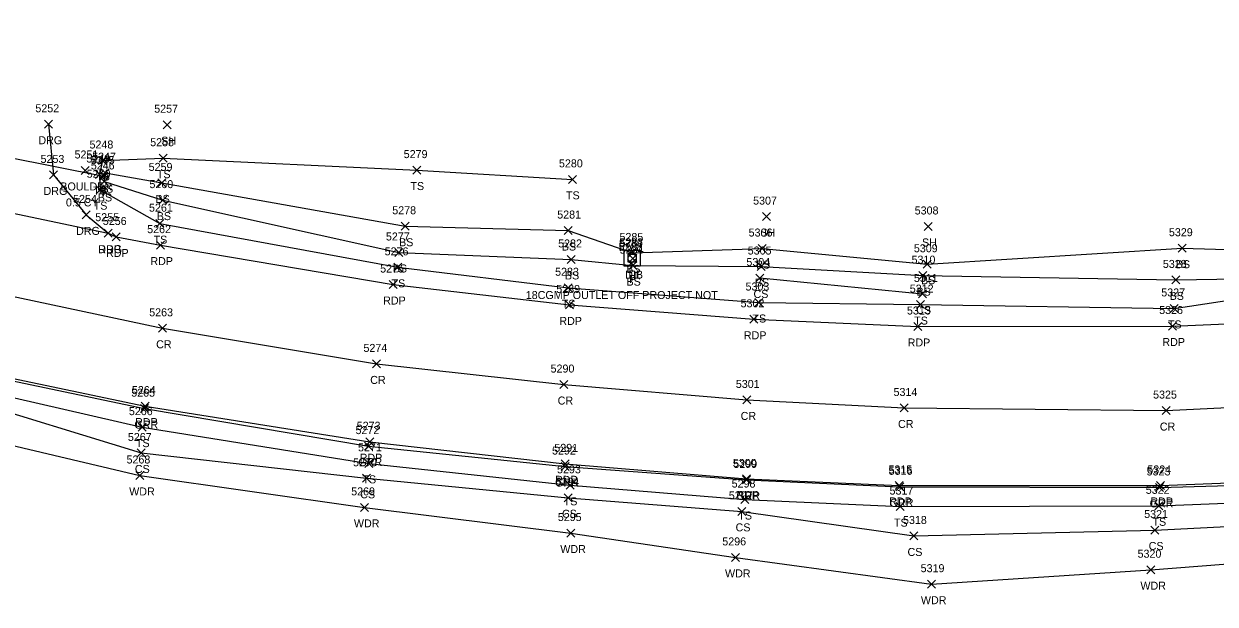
# Model space of a CAD drawing. Extents: x 1611797 to 1633212, y 298978 to 305475.
# Drawn here: x 1621320.2 to 1621618, y 300752.2 to 300897.4 of the extents above; entities that cross this region are included whole.
import ezdxf

# ---------------------------------------------------------------- set-up
doc = ezdxf.new("R2010")
doc.units = 0
for name, color, linetype in [('D_A', 7, 'Continuous'), ('D_C', 7, 'Continuous'), ('D_I', 7, 'Continuous'), ('D_TIC', 7, 'Continuous'), ('DCP', 7, 'Continuous'), ('DS', 7, 'Continuous'), ('L_A', 7, 'Continuous'), ('L_C', 7, 'Continuous'), ('L_I', 7, 'Continuous'), ('L_TIC', 7, 'Continuous'), ('LAWA', 7, 'Continuous'), ('LELB', 7, 'Continuous'), ('P_A', 7, 'Continuous'), ('P_I', 7, 'Continuous'), ('P_TIC', 7, 'Continuous'), ('PET', 7, 'Continuous'), ('PRC', 7, 'Continuous'), ('R_A', 7, 'Continuous'), ('R_I', 7, 'Continuous'), ('R_TIC', 7, 'Continuous'), ('RDG', 7, 'Continuous'), ('RGR', 7, 'Continuous')]:
    doc.layers.add(name, color=color, linetype=linetype)

msp = doc.modelspace()

# ---------------------------------------------------------------- linework, layer by layer
at = {"layer": 'D_TIC'}
for points in [[(1621339.2, 300858.34), (1621341.2, 300860.34)], [(1621341.2, 300858.34), (1621339.2, 300860.34)], [(1621471.11, 300836.57), (1621473.11, 300838.57)], [(1621473.11, 300836.57), (1621471.11, 300838.57)], [(1621471.39, 300837.67), (1621473.39, 300839.67)], [(1621473.39, 300837.67), (1621471.39, 300839.67)]]:
    msp.add_lwpolyline(points, dxfattribs=at)
at = {"layer": 'DCP'}
msp.add_lwpolyline([(1621303.57, 300866.53), (1621340.2, 300859.34)], dxfattribs=at)
at = {"layer": 'DS'}
for p, q in [((1621470.28, 300840.76), (1621474.28, 300840.76)), ((1621470.28, 300836.76), (1621470.28, 300840.76)), ((1621471.28, 300837.76), (1621471.28, 300839.76)), ((1621471.28, 300839.76), (1621473.28, 300839.76)), ((1621472.28, 300838.76), (1621472.28, 300838.76)), ((1621472.28, 300838.76), (1621472.28, 300838.76)), ((1621473.28, 300839.76), (1621473.28, 300837.76)), ((1621474.28, 300840.76), (1621474.28, 300836.76)), ((1621474.28, 300836.76), (1621470.28, 300836.76)), ((1621473.28, 300837.76), (1621471.28, 300837.76))]:
    msp.add_line(p, q, dxfattribs=at)
at = {"layer": 'L_TIC'}
for points in [[(1621355.03, 300871.17), (1621357.03, 300873.17)], [(1621357.03, 300871.17), (1621355.03, 300873.17)], [(1621354.03, 300862.79), (1621356.03, 300864.79)], [(1621356.03, 300862.79), (1621354.03, 300864.79)], [(1621338.86, 300862.22), (1621340.86, 300864.22)], [(1621340.86, 300862.22), (1621338.86, 300864.22)], [(1621338.86, 300862.22), (1621340.86, 300864.22)], [(1621340.86, 300862.22), (1621338.86, 300864.22)], [(1621417.41, 300859.82), (1621419.41, 300861.82)], [(1621419.41, 300859.82), (1621417.41, 300861.82)], [(1621334.55, 300859.73), (1621336.55, 300861.73)], [(1621336.55, 300859.73), (1621334.55, 300861.73)], [(1621338.09, 300858.7), (1621340.09, 300860.7)], [(1621340.09, 300858.7), (1621338.09, 300860.7)], [(1621339.24, 300856.98), (1621341.24, 300858.98)], [(1621341.24, 300856.98), (1621339.24, 300858.98)], [(1621339.24, 300856.98), (1621341.24, 300858.98)], [(1621341.24, 300856.98), (1621339.24, 300858.98)], [(1621339.51, 300859.17), (1621341.51, 300861.17)], [(1621341.51, 300859.17), (1621339.51, 300861.17)], [(1621456.3, 300857.5), (1621458.3, 300859.5)], [(1621458.3, 300857.5), (1621456.3, 300859.5)], [(1621338.25, 300854.91), (1621340.25, 300856.91)], [(1621340.25, 300854.91), (1621338.25, 300856.91)], [(1621353.66, 300856.62), (1621355.66, 300858.62)], [(1621355.66, 300856.62), (1621353.66, 300858.62)], [(1621353.97, 300852.31), (1621355.97, 300854.31)], [(1621355.97, 300852.31), (1621353.97, 300854.31)], [(1621504.82, 300848.19), (1621506.82, 300850.19)], [(1621506.82, 300848.19), (1621504.82, 300850.19)], [(1621353.21, 300846.42), (1621355.21, 300848.42)], [(1621355.21, 300846.42), (1621353.21, 300848.42)], [(1621414.54, 300845.77), (1621416.54, 300847.77)], [(1621416.54, 300845.77), (1621414.54, 300847.77)], [(1621545.21, 300845.72), (1621547.21, 300847.72)], [(1621547.21, 300845.72), (1621545.21, 300847.72)], [(1621455.21, 300844.7), (1621457.21, 300846.7)], [(1621457.21, 300844.7), (1621455.21, 300846.7)], [(1621412.95, 300839.21), (1621414.95, 300841.21)], [(1621414.95, 300839.21), (1621412.95, 300841.21)], [(1621471.34, 300839.1), (1621473.34, 300841.1)], [(1621473.34, 300839.1), (1621471.34, 300841.1)], [(1621503.76, 300840.2), (1621505.76, 300842.2)], [(1621505.76, 300840.2), (1621503.76, 300842.2)], [(1621608.69, 300840.28), (1621610.69, 300842.28)], [(1621610.69, 300840.28), (1621608.69, 300842.28)], [(1621456, 300837.47), (1621458, 300839.47)], [(1621458, 300837.47), (1621456, 300839.47)], [(1621545, 300836.27), (1621547, 300838.27)], [(1621547, 300836.27), (1621545, 300838.27)], [(1621412.69, 300835.5), (1621414.69, 300837.5)], [(1621414.69, 300835.5), (1621412.69, 300837.5)], [(1621471.39, 300835.92), (1621473.39, 300837.92)], [(1621473.39, 300835.92), (1621471.39, 300837.92)], [(1621503.47, 300835.7), (1621505.47, 300837.7)], [(1621505.47, 300835.7), (1621503.47, 300837.7)], [(1621543.87, 300833.42), (1621545.87, 300835.42)], [(1621545.87, 300833.42), (1621543.87, 300835.42)], [(1621455.24, 300830.39), (1621457.24, 300832.39)], [(1621457.24, 300830.39), (1621455.24, 300832.39)], [(1621503.13, 300832.83), (1621505.13, 300834.83)], [(1621505.13, 300832.83), (1621503.13, 300834.83)], [(1621607.15, 300832.35), (1621609.15, 300834.35)], [(1621609.15, 300832.35), (1621607.15, 300834.35)], [(1621543.81, 300828.84), (1621545.81, 300830.84)], [(1621545.81, 300828.84), (1621543.81, 300830.84)], [(1621502.92, 300826.7), (1621504.92, 300828.7)], [(1621504.92, 300826.7), (1621502.92, 300828.7)], [(1621543.33, 300826.18), (1621545.33, 300828.18)], [(1621545.33, 300826.18), (1621543.33, 300828.18)], [(1621606.77, 300825.22), (1621608.77, 300827.22)], [(1621608.77, 300825.22), (1621606.77, 300827.22)], [(1621348.8, 300795.53), (1621350.8, 300797.53)], [(1621350.8, 300795.53), (1621348.8, 300797.53)], [(1621348.5, 300789.07), (1621350.5, 300791.07)], [(1621350.5, 300789.07), (1621348.5, 300791.07)], [(1621405.42, 300786.47), (1621407.42, 300788.47)], [(1621407.42, 300786.47), (1621405.42, 300788.47)], [(1621348.16, 300783.44), (1621350.16, 300785.44)], [(1621350.16, 300783.44), (1621348.16, 300785.44)], [(1621404.83, 300782.73), (1621406.83, 300784.73)], [(1621406.83, 300782.73), (1621404.83, 300784.73)], [(1621455.73, 300780.98), (1621457.73, 300782.98)], [(1621457.73, 300780.98), (1621455.73, 300782.98)], [(1621455.28, 300777.87), (1621457.28, 300779.87)], [(1621457.28, 300777.87), (1621455.28, 300779.87)], [(1621499.38, 300777.42), (1621501.38, 300779.42)], [(1621501.38, 300777.42), (1621499.38, 300779.42)], [(1621404.32, 300775.46), (1621406.32, 300777.46)], [(1621406.32, 300775.46), (1621404.32, 300777.46)], [(1621498.66, 300774.46), (1621500.66, 300776.46)], [(1621500.66, 300774.46), (1621498.66, 300776.46)], [(1621538.28, 300775.65), (1621540.28, 300777.65)], [(1621540.28, 300775.65), (1621538.28, 300777.65)], [(1621602.89, 300775.85), (1621604.89, 300777.85)], [(1621604.89, 300775.85), (1621602.89, 300777.85)], [(1621455.92, 300769.04), (1621457.92, 300771.04)], [(1621457.92, 300769.04), (1621455.92, 300771.04)], [(1621541.64, 300768.31), (1621543.64, 300770.31)], [(1621543.64, 300768.31), (1621541.64, 300770.31)], [(1621601.92, 300769.8), (1621603.92, 300771.8)], [(1621603.92, 300769.8), (1621601.92, 300771.8)], [(1621497.1, 300762.95), (1621499.1, 300764.95)], [(1621499.1, 300762.95), (1621497.1, 300764.95)], [(1621600.93, 300759.87), (1621602.93, 300761.87)], [(1621602.93, 300759.87), (1621600.93, 300761.87)], [(1621546.06, 300756.25), (1621548.06, 300758.25)], [(1621548.06, 300756.25), (1621546.06, 300758.25)]]:
    msp.add_lwpolyline(points, dxfattribs=at)
at = {"layer": 'LAWA'}
msp.add_lwpolyline([(1621181.28, 300827.92), (1621223.86, 300818.05), (1621259.85, 300805.3), (1621302.95, 300795.39), (1621349.16, 300784.44), (1621405.32, 300776.46), (1621456.92, 300770.04), (1621498.1, 300763.95), (1621547.06, 300757.25), (1621601.93, 300760.87), (1621651.09, 300764.67), (1621694.04, 300764.66), (1621747.98, 300768.73), (1621798.16, 300780.47), (1621852.88, 300793.91), (1621883, 300806.16), (1621927.85, 300819.1), (1621967.48, 300826.99), (1621990.87, 300829.17), (1622005.83, 300841.63), (1622047.88, 300859.2), (1622083.34, 300869.94), (1622118.6, 300887.45), (1622128.05, 300883.04)], dxfattribs=at)
at = {"layer": 'LELB'}
for points in [[(1621225.04, 300824.33), (1621261.12, 300815.51), (1621304.37, 300803.95), (1621349.5, 300790.07), (1621405.83, 300783.73), (1621456.28, 300778.87), (1621499.66, 300775.46), (1621542.64, 300769.31), (1621602.92, 300770.8), (1621648.56, 300773.12), (1621693.93, 300774.41), (1621745.59, 300778.53), (1621796.95, 300790.91), (1621842.47, 300800.98), (1621879.26, 300811.06), (1621925.94, 300825.36), (1621965.55, 300835.63), (1621978.62, 300833.76), (1622003.72, 300846.57), (1622042.45, 300863.08), (1622078.51, 300879.77), (1622113.6, 300897.41), (1622122.59, 300892.64)], [(1621339.86, 300863.22), (1621339.09, 300859.7), (1621339.25, 300855.91), (1621354.21, 300847.42), (1621413.69, 300836.5), (1621456.24, 300831.39), (1621503.92, 300827.7), (1621544.33, 300827.18), (1621607.77, 300826.22), (1621634.57, 300830.27), (1621637.85, 300833.09), (1621639.15, 300843.45)], [(1621339.86, 300863.22), (1621355.03, 300863.79), (1621418.41, 300860.82), (1621457.3, 300858.5)], [(1621340.24, 300857.98), (1621340.51, 300860.17), (1621354.66, 300857.62), (1621415.54, 300846.77), (1621456.21, 300845.7), (1621472.34, 300840.1), (1621504.76, 300841.2), (1621546, 300837.27), (1621609.69, 300841.28), (1621634.72, 300840.54)], [(1621340.24, 300857.98), (1621354.97, 300853.31), (1621413.95, 300840.21), (1621457, 300838.47), (1621472.39, 300836.92), (1621504.47, 300836.7), (1621544.87, 300834.42), (1621608.15, 300833.35), (1621633.82, 300833.8), (1621635.94, 300835.48), (1621634.72, 300840.54)], [(1621504.13, 300833.83), (1621544.81, 300829.84)], [(1621304.32, 300806.96), (1621349.8, 300796.53), (1621406.42, 300787.47), (1621456.73, 300781.98), (1621500.38, 300778.42), (1621539.28, 300776.65), (1621603.89, 300776.85), (1621647.89, 300778.63), (1621693.37, 300781.71), (1621742.9, 300787.3), (1621795.17, 300796), (1621839.56, 300804.76), (1621878.66, 300815.53), (1621923.09, 300828.36)]]:
    msp.add_lwpolyline(points, dxfattribs=at)
at = {"layer": 'P_TIC'}
for points in [[(1621340.3, 300844.04), (1621342.3, 300846.04)], [(1621342.3, 300844.04), (1621340.3, 300846.04)], [(1621342.24, 300843.09), (1621344.24, 300845.09)], [(1621344.24, 300843.09), (1621342.24, 300845.09)], [(1621353.32, 300841.05), (1621355.32, 300843.05)], [(1621355.32, 300841.05), (1621353.32, 300843.05)], [(1621411.51, 300831.2), (1621413.51, 300833.2)], [(1621413.51, 300831.2), (1621411.51, 300833.2)], [(1621455.55, 300826.09), (1621457.55, 300828.09)], [(1621457.55, 300826.09), (1621455.55, 300828.09)], [(1621501.68, 300822.5), (1621503.68, 300824.5)], [(1621503.68, 300822.5), (1621501.68, 300824.5)], [(1621353.83, 300820.25), (1621355.83, 300822.25)], [(1621355.83, 300820.25), (1621353.83, 300822.25)], [(1621542.62, 300820.7), (1621544.62, 300822.7)], [(1621544.62, 300820.7), (1621542.62, 300822.7)], [(1621606.3, 300820.82), (1621608.3, 300822.82)], [(1621608.3, 300820.82), (1621606.3, 300822.82)], [(1621407.34, 300811.34), (1621409.34, 300813.34)], [(1621409.34, 300811.34), (1621407.34, 300813.34)], [(1621454.2, 300806.18), (1621456.2, 300808.18)], [(1621456.2, 300806.18), (1621454.2, 300808.18)], [(1621349.51, 300800.8), (1621351.51, 300802.8)], [(1621351.51, 300800.8), (1621349.51, 300802.8)], [(1621499.93, 300802.33), (1621501.93, 300804.33)], [(1621501.93, 300802.33), (1621499.93, 300804.33)], [(1621539.27, 300800.32), (1621541.27, 300802.32)], [(1621541.27, 300800.32), (1621539.27, 300802.32)], [(1621604.72, 300799.67), (1621606.72, 300801.67)], [(1621606.72, 300799.67), (1621604.72, 300801.67)], [(1621405.65, 300791.88), (1621407.65, 300793.88)], [(1621407.65, 300791.88), (1621405.65, 300793.88)], [(1621454.48, 300786.35), (1621456.48, 300788.35)], [(1621456.48, 300786.35), (1621454.48, 300788.35)], [(1621499.83, 300782.57), (1621501.83, 300784.57)], [(1621501.83, 300782.57), (1621499.83, 300784.57)], [(1621538, 300780.94), (1621540, 300782.94)], [(1621540, 300780.94), (1621538, 300782.94)], [(1621603.29, 300780.94), (1621605.29, 300782.94)], [(1621605.29, 300780.94), (1621603.29, 300782.94)]]:
    msp.add_lwpolyline(points, dxfattribs=at)
at = {"layer": 'PET'}
for points in [[(1621302.78, 300853.1), (1621341.3, 300845.04), (1621343.24, 300844.09), (1621354.32, 300842.05), (1621412.51, 300832.2), (1621456.55, 300827.09), (1621502.68, 300823.5), (1621543.62, 300821.7), (1621607.3, 300821.82), (1621632.35, 300822.86), (1621661.66, 300824.82), (1621690.71, 300827.25), (1621732.8, 300832.39), (1621786.53, 300839.9), (1621831.25, 300848.03), (1621868.65, 300856.51), (1621909.23, 300868.5)], [(1621305.61, 300811.18), (1621350.51, 300801.8), (1621406.65, 300792.88), (1621455.48, 300787.35), (1621500.83, 300783.57), (1621539, 300781.94), (1621604.29, 300781.94), (1621647.08, 300783.63), (1621692.5, 300787.02), (1621741.69, 300792.95), (1621794.39, 300801.24), (1621836.93, 300810.18), (1621877.51, 300819.53), (1621921.58, 300831.86)]]:
    msp.add_lwpolyline(points, dxfattribs=at)
at = {"layer": 'PRC'}
msp.add_lwpolyline([(1621310.56, 300830.69), (1621354.83, 300821.25), (1621408.34, 300812.34), (1621455.2, 300807.18), (1621500.93, 300803.33), (1621540.27, 300801.32), (1621605.72, 300800.67), (1621646.62, 300802.7), (1621691.65, 300806.25), (1621735.49, 300811.41), (1621791.3, 300820.59), (1621835.25, 300829.51), (1621873.52, 300838.62), (1621915.14, 300850.35)], dxfattribs=at)
at = {"layer": 'R_TIC'}
for points in [[(1621325.33, 300871.28), (1621327.33, 300873.28)], [(1621327.33, 300871.28), (1621325.33, 300873.28)], [(1621326.62, 300858.61), (1621328.62, 300860.61)], [(1621328.62, 300858.61), (1621326.62, 300860.61)], [(1621334.75, 300848.61), (1621336.75, 300850.61)], [(1621336.75, 300848.61), (1621334.75, 300850.61)], [(1621340.3, 300844.04), (1621342.3, 300846.04)], [(1621342.3, 300844.04), (1621340.3, 300846.04)], [(1621349.33, 300800.15), (1621351.33, 300802.15)], [(1621351.33, 300800.15), (1621349.33, 300802.15)], [(1621405.34, 300790.79), (1621407.34, 300792.79)], [(1621407.34, 300790.79), (1621405.34, 300792.79)], [(1621454.48, 300785.67), (1621456.48, 300787.67)], [(1621456.48, 300785.67), (1621454.48, 300787.67)], [(1621499.8, 300782.33), (1621501.8, 300784.33)], [(1621501.8, 300782.33), (1621499.8, 300784.33)], [(1621538.13, 300780.61), (1621540.13, 300782.61)], [(1621540.13, 300780.61), (1621538.13, 300782.61)], [(1621603.1, 300780.45), (1621605.1, 300782.45)], [(1621605.1, 300780.45), (1621603.1, 300782.45)]]:
    msp.add_lwpolyline(points, dxfattribs=at)
at = {"layer": 'RDG'}
msp.add_lwpolyline([(1621326.33, 300872.28), (1621327.62, 300859.61), (1621335.75, 300849.61), (1621341.3, 300845.04)], dxfattribs=at)
at = {"layer": 'RGR'}
msp.add_lwpolyline([(1621305.42, 300810.62), (1621350.33, 300801.15), (1621406.34, 300791.79), (1621455.48, 300786.67), (1621500.8, 300783.33), (1621539.13, 300781.61), (1621604.1, 300781.45), (1621647.56, 300782.72), (1621692.82, 300786.2), (1621741.88, 300791.76), (1621794.77, 300800.26), (1621837.44, 300809.3), (1621877.54, 300819.11), (1621921.78, 300830.89)], dxfattribs=at)

# ---------------------------------------------------------------- texts
at = {"layer": 'D_A'}
for s, p in [('P', (1621339.58, 300854.34)), ('DIB', (1621470.49, 300833.67)), ('DI', (1621471.34, 300833.76)), ('P', (1621471.49, 300832.57))]:
    msp.add_text(s, height=2, dxfattribs=at).set_placement(p)
at = {"layer": 'D_C'}
msp.add_text('18CGMP OUTLET OFF PROJECT NOT', height=2, dxfattribs=at).set_placement((1621445.65, 300828.57))
at = {"layer": 'D_I'}
for s, p in [('5245', (1621336.94, 300862.34)), ('5288', (1621468.85, 300840.57)), ('5286', (1621468.97, 300841.76)), ('5287', (1621469.13, 300841.67))]:
    msp.add_text(s, height=2, dxfattribs=at).set_placement(p)
at = {"layer": 'L_A'}
for s, p in [('SH', (1621354.52, 300867.17)), ('TS', (1621338.27, 300858.22)), ('TS', (1621338.27, 300858.22)), ('TS', (1621353.44, 300858.79)), ('BOULDER', (1621329.31, 300855.73)), ('TS', (1621337.5, 300854.7)), ('BS', (1621338.95, 300855.17)), ('TS', (1621416.82, 300855.82)), ('TS', (1621337.65, 300850.91)), ('BS', (1621338.68, 300852.98)), ('BS', (1621338.68, 300852.98)), ('BS', (1621353.1, 300852.62)), ('TS', (1621455.71, 300853.5)), ('BS', (1621353.41, 300848.31)), ('TS', (1621352.62, 300842.42)), ('SH', (1621504.31, 300844.19)), ('BS', (1621413.98, 300841.77)), ('BS', (1621454.65, 300840.7)), ('SH', (1621544.7, 300841.72)), ('BS', (1621503.2, 300836.2)), ('BS', (1621608.13, 300836.28)), ('BS', (1621412.4, 300835.21)), ('BS', (1621455.44, 300833.47)), ('BS', (1621470.78, 300835.1)), ('TS', (1621412.1, 300831.5)), ('BS', (1621470.83, 300831.92)), ('BS', (1621502.91, 300831.7)), ('BS', (1621544.44, 300832.27)), ('CS', (1621502.58, 300828.83)), ('BS', (1621543.31, 300829.42)), ('BS', (1621606.6, 300828.35)), ('TS', (1621454.65, 300826.39)), ('CS', (1621543.25, 300824.84)), ('TS', (1621502.33, 300822.7)), ('TS', (1621542.74, 300822.18)), ('TS', (1621606.17, 300821.22)), ('TS', (1621348.21, 300791.53)), ('CS', (1621347.94, 300785.07)), ('TS', (1621404.83, 300782.47)), ('WDR', (1621346.52, 300779.44)), ('CS', (1621404.27, 300778.73)), ('TS', (1621455.14, 300776.98)), ('CS', (1621454.72, 300773.87)), ('TS', (1621498.79, 300773.42)), ('WDR', (1621402.69, 300771.46)), ('CS', (1621498.1, 300770.46)), ('TS', (1621537.69, 300771.65)), ('TS', (1621602.3, 300771.85)), ('WDR', (1621454.28, 300765.04)), ('CS', (1621601.36, 300765.8)), ('CS', (1621541.08, 300764.31)), ('WDR', (1621495.46, 300758.95)), ('WDR', (1621599.29, 300755.87)), ('WDR', (1621544.42, 300752.25))]:
    msp.add_text(s, height=2, dxfattribs=at).set_placement(p)
at = {"layer": 'L_C'}
msp.add_text('0.5 CY', height=2, dxfattribs=at).set_placement((1621330.71, 300851.73))
at = {"layer": 'L_I'}
for s, p in [('5257', (1621352.77, 300875.17)), ('5248', (1621336.6, 300866.22)), ('5248', (1621336.6, 300866.22)), ('5258', (1621351.77, 300866.79)), ('5251', (1621332.86, 300863.73)), ('5247', (1621337.25, 300863.17)), ('5279', (1621415.14, 300863.82)), ('5249', (1621335.82, 300862.7)), ('5246', (1621336.92, 300860.98)), ('5246', (1621336.92, 300860.98)), ('5259', (1621351.39, 300860.62)), ('5280', (1621453.95, 300861.5)), ('5250', (1621335.9, 300858.91)), ('5260', (1621351.58, 300856.31)), ('5307', (1621502.48, 300852.19)), ('5261', (1621351.47, 300850.42)), ('5278', (1621412.28, 300849.77)), ('5281', (1621453.52, 300848.7)), ('5308', (1621542.87, 300849.72)), ('5277', (1621410.69, 300843.21)), ('5285', (1621469.08, 300843.1)), ('5306', (1621501.36, 300844.2)), ('5329', (1621606.42, 300844.28)), ('5276', (1621410.38, 300839.5)), ('5282', (1621453.74, 300841.47)), ('5284', (1621469.13, 300839.92)), ('5305', (1621501.13, 300839.7)), ('5309', (1621542.66, 300840.27)), ('5304', (1621500.8, 300836.83)), ('5310', (1621542.09, 300837.42)), ('5328', (1621604.9, 300836.35)), ('5283', (1621452.98, 300834.39)), ('5303', (1621500.58, 300830.7)), ('5312', (1621541.64, 300830.18)), ('5311', (1621542.68, 300832.84)), ('5327', (1621604.51, 300829.22)), ('5266', (1621346.44, 300799.53)), ('5267', (1621346.19, 300793.07)), ('5271', (1621403.72, 300790.47)), ('5268', (1621345.85, 300787.44)), ('5270', (1621402.48, 300786.73)), ('5293', (1621453.47, 300784.98)), ('5269', (1621402.01, 300779.46)), ('5294', (1621453.02, 300781.87)), ('5298', (1621497.12, 300781.42)), ('5317', (1621536.58, 300779.65)), ('5322', (1621600.63, 300779.85)), ('5297', (1621496.4, 300778.46)), ('5321', (1621600.23, 300773.8)), ('5295', (1621453.66, 300773.04)), ('5318', (1621539.95, 300772.31)), ('5296', (1621494.78, 300766.95)), ('5320', (1621598.58, 300763.87)), ('5319', (1621544.36, 300760.25))]:
    msp.add_text(s, height=2, dxfattribs=at).set_placement(p)
at = {"layer": 'P_A'}
for s, p in [('RDP', (1621338.79, 300840.04)), ('RDP', (1621340.73, 300839.09)), ('RDP', (1621351.81, 300837.05)), ('RDP', (1621410, 300827.2)), ('RDP', (1621454.04, 300822.09)), ('RDP', (1621500.17, 300818.5)), ('CR', (1621353.26, 300816.25)), ('RDP', (1621541.11, 300816.7)), ('RDP', (1621604.78, 300816.82)), ('CR', (1621406.77, 300807.34)), ('CR', (1621453.63, 300802.18)), ('CR', (1621499.36, 300798.33)), ('RDP', (1621347.99, 300796.8)), ('CR', (1621538.71, 300796.32)), ('CR', (1621604.15, 300795.67)), ('RDP', (1621404.14, 300787.88)), ('RDP', (1621452.97, 300782.35)), ('RDP', (1621498.31, 300778.57)), ('RDP', (1621536.49, 300776.94)), ('RDP', (1621601.78, 300776.94))]:
    msp.add_text(s, height=2, dxfattribs=at).set_placement(p)
at = {"layer": 'P_I'}
for s, p in [('5255', (1621338.04, 300848.04)), ('5256', (1621339.93, 300847.09)), ('5262', (1621351.01, 300845.05)), ('5275', (1621409.25, 300835.2)), ('5289', (1621453.28, 300830.09)), ('5263', (1621351.52, 300824.25)), ('5302', (1621499.35, 300826.5)), ('5313', (1621540.93, 300824.7)), ('5326', (1621603.98, 300824.82)), ('5274', (1621405.08, 300815.34)), ('5290', (1621451.86, 300810.18)), ('5301', (1621498.16, 300806.33)), ('5264', (1621347.2, 300804.8)), ('5314', (1621537.58, 300804.32)), ('5325', (1621602.46, 300803.67)), ('5273', (1621403.39, 300795.88)), ('5291', (1621452.79, 300790.35)), ('5300', (1621497.4, 300786.57)), ('5315', (1621536.31, 300784.94)), ('5324', (1621601.03, 300784.94))]:
    msp.add_text(s, height=2, dxfattribs=at).set_placement(p)
at = {"layer": 'R_A'}
for s, p in [('DRG', (1621323.82, 300867.28)), ('DRG', (1621325.11, 300854.61)), ('DRG', (1621333.24, 300844.61)), ('DRG', (1621338.79, 300840.04)), ('GRR', (1621347.82, 300796.15)), ('GRR', (1621403.82, 300786.79)), ('GRR', (1621452.97, 300781.67)), ('GRR', (1621498.29, 300778.33)), ('GRR', (1621536.62, 300776.61)), ('GRR', (1621601.59, 300776.45))]:
    msp.add_text(s, height=2, dxfattribs=at).set_placement(p)
at = {"layer": 'R_I'}
for s, p in [('5252', (1621323.07, 300875.28)), ('5253', (1621324.36, 300862.61)), ('5254', (1621332.49, 300852.61)), ('5255', (1621338.04, 300848.04)), ('5265', (1621347.02, 300804.15)), ('5272', (1621403.08, 300794.79)), ('5292', (1621452.22, 300789.67)), ('5299', (1621497.54, 300786.33)), ('5316', (1621536.38, 300784.61)), ('5323', (1621600.84, 300784.45))]:
    msp.add_text(s, height=2, dxfattribs=at).set_placement(p)

doc.saveas('drawing.dxf')
